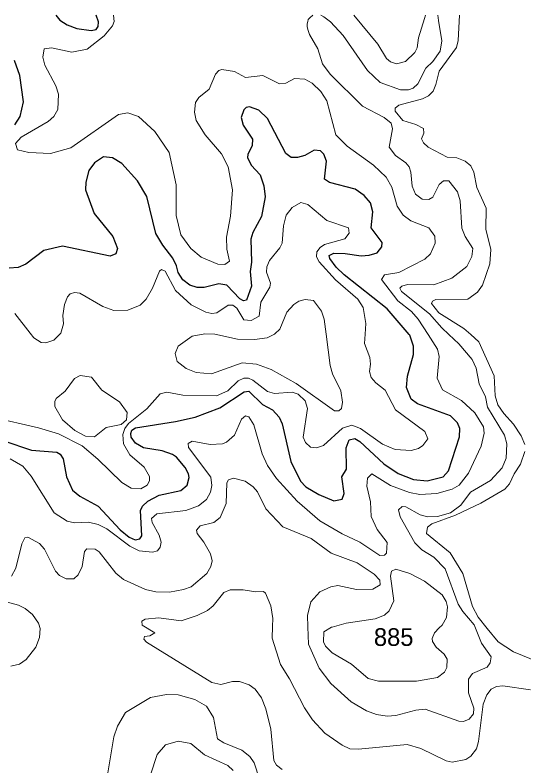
# Model space of a CAD drawing. Extents: x 473.9 to 500, y 7733.1 to 7760.8.
# Drawn here: x 476.066 to 478.365, y 7757.418 to 7760.809 of the extents above; entities that cross this region are included whole.
import ezdxf

# ---------------------------------------------------------------- set-up
doc = ezdxf.new("R2010")
doc.units = 0
doc.header["$LTSCALE"] = 0.032
doc.layers.add('1', color=7, linetype='Continuous', lineweight=25)
doc.layers.add('2', color=7, linetype='Continuous', lineweight=13)
doc.layers.add('21', color=7, linetype='Continuous')

msp = doc.modelspace()

# ---------------------------------------------------------------- linework, layer by layer
at = {"layer": '1'}
for points in [[(476.2509, 7760.8071), (476.2676, 7760.7858), (476.3016, 7760.7635), (476.3448, 7760.7469), (476.4098, 7760.7386), (476.432, 7760.7428), (476.4412, 7760.7562), (476.4427, 7760.7778), (476.432, 7760.8072)], [(476.0656, 7760.313), (476.0889, 7760.3504), (476.1043, 7760.4166), (476.087, 7760.5348), (476.0629, 7760.6034)], [(476.6461, 7758.8549), (476.6104, 7758.8755), (476.5912, 7758.9023), (476.5884, 7758.9196), (476.5939, 7758.9341), (476.6095, 7758.9448), (476.7906, 7758.9725), (476.8789, 7758.9932), (476.9913, 7759.0355), (477.1007, 7759.1067), (477.1227, 7759.1094), (477.1845, 7759.0499), (477.2285, 7759.0264), (477.2585, 7758.9921), (477.2734, 7758.962), (477.3121, 7758.7932), (477.3554, 7758.7035), (477.3792, 7758.6788), (477.4379, 7758.6432), (477.5063, 7758.6144), (477.5436, 7758.6223), (477.553, 7758.6478), (477.5417, 7758.7235), (477.5633, 7758.7578), (477.5614, 7758.8545), (477.5754, 7758.8901), (477.6003, 7758.8961), (477.6238, 7758.883), (477.7313, 7758.7822), (477.7968, 7758.7386), (477.866, 7758.7119), (477.9274, 7758.7056), (477.9999, 7758.7229), (478.0237, 7758.7509), (478.0738, 7758.9035), (478.0757, 7758.9409), (478.0642, 7758.9666), (478.0336, 7758.9991), (477.8833, 7759.0525), (477.8561, 7759.074), (477.8346, 7759.1273), (477.8396, 7759.1778), (477.8666, 7759.2763), (477.8654, 7759.3137), (477.8495, 7759.3634), (477.8466, 7759.3667), (477.7476, 7759.482), (477.5533, 7759.6355), (477.5168, 7759.6706), (477.4879, 7759.7093), (477.4855, 7759.7223), (477.5062, 7759.7329), (477.5573, 7759.7321), (477.6294, 7759.7209), (477.6661, 7759.7237), (477.7017, 7759.7354), (477.7235, 7759.7614), (477.7249, 7759.7811), (477.6749, 7759.8481), (477.6816, 7759.9194), (477.6723, 7759.9606), (477.6435, 7759.9937), (477.6026, 7760.0224), (477.4871, 7760.0526), (477.4642, 7760.0679), (477.4728, 7760.1487), (477.4604, 7760.1803), (477.446, 7760.1949), (477.4176, 7760.1988), (477.375, 7760.1738), (477.3424, 7760.1647), (477.3137, 7760.1656), (477.2893, 7760.1827), (477.2066, 7760.3418), (477.1669, 7760.3793), (477.1253, 7760.3936), (477.1102, 7760.391), (477.0993, 7760.3804), (477.0868, 7760.3456), (477.0961, 7760.3112), (477.1383, 7760.2478), (477.1365, 7760.2186), (477.1173, 7760.1789), (477.1168, 7760.1648), (477.1326, 7760.1305), (477.173, 7760.0868), (477.1904, 7760.0368), (477.1962, 7759.9882), (477.18, 7759.8986), (477.1404, 7759.8271), (477.1309, 7759.7968), (477.1343, 7759.6923), (477.1286, 7759.6503), (477.1343, 7759.5847), (477.1118, 7759.5214), (477.0983, 7759.5186), (477.0821, 7759.5264), (477.0226, 7759.5893), (476.9871, 7759.5945), (476.9206, 7759.5789)], [(476.9206, 7759.5789), (476.8891, 7759.5777), (476.855, 7759.5887), (476.8237, 7759.6121), (476.8025, 7759.6457), (476.7957, 7759.6766), (476.7795, 7759.7107), (476.7343, 7759.7688), (476.7025, 7759.8214), (476.6614, 7759.9885), (476.6196, 7760.0593), (476.5483, 7760.138), (476.5062, 7760.163), (476.4658, 7760.168), (476.4252, 7760.1405), (476.3998, 7760.1065), (476.3851, 7760.0541), (476.384, 7760.0198), (476.4238, 7759.9124), (476.5072, 7759.8078), (476.5287, 7759.7549), (476.5214, 7759.7302), (476.4963, 7759.72), (476.2805, 7759.7649), (476.1956, 7759.7446), (476.1147, 7759.6839), (476.0795, 7759.6685), (476.0388, 7759.6654)], [(476.0155, 7758.8859), (476.1409, 7758.8442), (476.2547, 7758.8346), (476.2702, 7758.8251), (476.2835, 7758.8047), (476.2985, 7758.7237), (476.326, 7758.6625), (476.3579, 7758.6363), (476.4411, 7758.5903), (476.5409, 7758.4835), (476.582, 7758.4509), (476.6093, 7758.4384), (476.6291, 7758.4427), (476.6389, 7758.4575), (476.6334, 7758.5713), (476.6411, 7758.5905), (476.6655, 7758.6128), (476.7166, 7758.6407), (476.8153, 7758.6623), (476.8434, 7758.6864), (476.8519, 7758.7202), (476.85, 7758.7365), (476.8343, 7758.7648), (476.7948, 7758.8114), (476.7776, 7758.8236), (476.731, 7758.8409), (476.6461, 7758.8549)]]:
    msp.add_lwpolyline(points, dxfattribs=at)
at = {"layer": '2'}
for points in [[(477.8485, 7758.6532), (477.8952, 7758.6433), (477.9712, 7758.6475), (478.0404, 7758.6674), (478.0719, 7758.685), (478.1145, 7758.7396), (478.1714, 7758.8614), (478.1858, 7758.9198), (478.1824, 7758.9487), (478.1424, 7759.013), (478.0823, 7759.0682), (477.9969, 7759.1165), (477.9724, 7759.1683), (477.9825, 7759.266), (477.9749, 7759.2993), (477.9319, 7759.3665), (477.8878, 7759.4353), (477.857, 7759.4691), (477.7956, 7759.5178), (477.7221, 7759.6138), (477.7347, 7759.6347), (477.8003, 7759.6457), (477.9179, 7759.7065), (477.9428, 7759.7306), (477.9639, 7759.7785), (477.9628, 7759.8107), (477.9357, 7759.8478), (477.8543, 7759.8797), (477.8199, 7759.9049), (477.7925, 7759.946), (477.7676, 7760.0319), (477.7428, 7760.077), (477.686, 7760.1304), (477.566, 7760.217), (477.5152, 7760.2681), (477.4748, 7760.4216), (477.4477, 7760.4639), (477.4081, 7760.5015), (477.3758, 7760.5195), (477.328, 7760.5217), (477.2893, 7760.5003), (477.2609, 7760.4976), (477.1846, 7760.5349), (477.107, 7760.5257), (477.0575, 7760.5541), (477, 7760.5625), (476.9861, 7760.5582), (476.9712, 7760.5415), (476.9425, 7760.4739), (476.8957, 7760.4362), (476.8805, 7760.4134), (476.8762, 7760.3696), (476.8843, 7760.3329), (476.9255, 7760.2678), (476.9988, 7760.182), (477.0292, 7760.1232), (477.0482, 7760.0195), (477.0387, 7759.8997), (477.0208, 7759.8051), (477.0226, 7759.7516), (477.0344, 7759.6972), (477.0144, 7759.6823), (476.9827, 7759.6842), (476.9068, 7759.7145), (476.8605, 7759.7541), (476.8148, 7759.816), (476.7937, 7759.9029), (476.7941, 7760.041), (476.7628, 7760.1874), (476.697, 7760.2828), (476.6242, 7760.3497), (476.5749, 7760.3665), (476.5338, 7760.36), (476.3175, 7760.2086), (476.2261, 7760.1839), (476.1288, 7760.188), (476.0767, 7760.2), (476.0687, 7760.2282), (476.0931, 7760.2569), (476.2159, 7760.3271), (476.2413, 7760.3501), (476.2586, 7760.3825), (476.2621, 7760.4507), (476.2509, 7760.4881), (476.2011, 7760.5814), (476.1921, 7760.6183), (476.1976, 7760.6564), (476.2313, 7760.6607), (476.3223, 7760.6414), (476.3916, 7760.654), (476.4693, 7760.7138), (476.5066, 7760.7599), (476.5142, 7760.7793), (476.5103, 7760.8073)], [(477.3883, 7760.7798), (477.39, 7760.7877), (477.3973, 7760.7956), (477.4107, 7760.808)], [(477.4476, 7760.808), (477.4603, 7760.8007), (477.4903, 7760.7781), (477.5482, 7760.7161), (477.6583, 7760.5585), (477.7149, 7760.5034), (477.8077, 7760.4701), (477.8435, 7760.4702), (477.8648, 7760.4781), (477.8855, 7760.4972), (477.9215, 7760.568), (477.9537, 7760.5993), (477.9857, 7760.6451), (477.9945, 7760.6918), (477.9793, 7760.7844), (477.9754, 7760.8084)], [(477.5965, 7760.8081), (477.7044, 7760.6767), (477.7444, 7760.6124), (477.7622, 7760.5964), (477.7886, 7760.5876), (477.8305, 7760.5984), (477.8723, 7760.6388), (477.8827, 7760.6607), (477.8891, 7760.7053), (477.9158, 7760.7934), (477.9203, 7760.8083)], [(478.0738, 7760.8085), (478.0711, 7760.7503), (478.0684, 7760.6929), (478.0597, 7760.6616), (477.9822, 7760.5555), (477.9676, 7760.4941), (477.9544, 7760.4651), (477.9331, 7760.4443), (477.9067, 7760.43), (477.7992, 7760.401), (477.7834, 7760.3881), (477.7836, 7760.375), (477.818, 7760.3321), (477.8763, 7760.3141), (477.9105, 7760.2958), (477.9125, 7760.2747), (477.9023, 7760.25), (477.9117, 7760.2317), (477.9327, 7760.2118), (478.018, 7760.1671), (478.0621, 7760.1635), (478.0989, 7760.149), (478.1248, 7760.1277), (478.1388, 7760.0986), (478.1518, 7760.0298), (478.1946, 7759.936), (478.1927, 7759.842), (478.2147, 7759.7499), (478.2115, 7759.6857), (478.1775, 7759.5893), (478.1552, 7759.5568), (478.1113, 7759.526), (477.9671, 7759.5239), (477.9521, 7759.5158), (477.948, 7759.5055), (477.9801, 7759.4643), (478.0934, 7759.3935), (478.1243, 7759.3659), (478.1609, 7759.3332), (478.23, 7759.1789), (478.2353, 7759.0894), (478.247, 7759.048), (478.2733, 7759.0096), (478.3177, 7758.9618), (478.3525, 7758.9079), (478.3683, 7758.8693)], [(477.6827, 7758.2166), (477.6083, 7758.2152), (477.5247, 7758.2324), (477.4921, 7758.2269), (477.4433, 7758.2041), (477.4023, 7758.1592), (477.3875, 7758.097), (477.3893, 7758.0462), (477.3922, 7757.9677), (477.44, 7757.8591), (477.4924, 7757.7898), (477.5837, 7757.7078), (477.6533, 7757.6662), (477.6992, 7757.6504), (477.7472, 7757.6433), (477.7862, 7757.6449), (477.8768, 7757.6698), (477.919, 7757.6746), (478.0706, 7757.6196), (478.0913, 7757.6178), (478.117, 7757.6296), (478.1367, 7757.6538), (478.1384, 7757.6793), (478.1144, 7757.7485), (478.1151, 7757.8103), (478.1324, 7757.8351), (478.1994, 7757.8642), (478.2122, 7757.8832), (478.2169, 7757.9103), (478.1731, 7757.9718), (478.1464, 7758.0393), (478.1402, 7758.055), (478.0881, 7758.1148), (478.0677, 7758.1487), (478.0089, 7758.3081), (477.9584, 7758.3604), (477.9029, 7758.3939), (477.8714, 7758.4247), (477.8056, 7758.5426), (477.7985, 7758.5746), (477.8143, 7758.5899), (477.8313, 7758.5879), (477.8961, 7758.5516), (477.9295, 7758.5422), (477.975, 7758.5436), (478.0337, 7758.5614), (478.0803, 7758.5957), (478.1228, 7758.6541), (478.2143, 7758.7069), (478.2667, 7758.7641), (478.2844, 7758.8073), (478.2873, 7758.8716), (478.2774, 7758.9114), (478.1998, 7759.0382), (478.1918, 7759.0839), (478.1624, 7759.1432), (478.1496, 7759.2134), (478.1317, 7759.2525), (478.0708, 7759.3243), (478.0261, 7759.3662), (477.9946, 7759.3958), (477.9386, 7759.4592), (477.8117, 7759.5605), (477.8041, 7759.5749), (477.8138, 7759.5843), (477.8383, 7759.5922), (477.9582, 7759.5902), (478.0392, 7759.6207), (478.1064, 7759.6723), (478.1295, 7759.7185), (478.1336, 7759.7545), (478.1001, 7759.8079), (478.0849, 7759.8459), (478.0763, 7759.9698), (478.0651, 7760.0094), (478.0253, 7760.0593), (478.001, 7760.0603), (477.9818, 7760.0433), (477.9538, 7759.9858), (477.9348, 7759.9749), (477.9055, 7759.9773), (477.8744, 7760.0001), (477.8593, 7760.0357), (477.8546, 7760.0994), (477.8464, 7760.1236), (477.8316, 7760.1417), (477.7853, 7760.1743), (477.7563, 7760.2125), (477.7718, 7760.2951), (477.7644, 7760.32), (477.7337, 7760.3453), (477.6352, 7760.397), (477.4896, 7760.5408), (477.4547, 7760.5888), (477.4332, 7760.656), (477.3969, 7760.7208), (477.3897, 7760.7392), (477.3859, 7760.7545), (477.3862, 7760.7685), (477.3883, 7760.7798)], [(476.661, 7759.0297), (476.7217, 7759.0982), (476.7521, 7759.1057), (476.8236, 7759.0921), (476.9764, 7759.0887), (477.0274, 7759.1112), (477.0743, 7759.1565), (477.1002, 7759.1685), (477.121, 7759.1682), (477.1408, 7759.1596), (477.2068, 7759.1079), (477.2385, 7759.1003), (477.3183, 7759.1049), (477.3451, 7759.097), (477.3764, 7759.0666), (477.3867, 7759.0323), (477.3672, 7758.9027), (477.3775, 7758.8781), (477.4003, 7758.8571), (477.4277, 7758.8549), (477.4598, 7758.8646), (477.5455, 7758.9428), (477.5879, 7758.9571), (477.6268, 7758.9416), (477.7254, 7758.8701), (477.7825, 7758.8463), (477.856, 7758.8422), (477.8885, 7758.8505), (477.9082, 7758.8644), (477.9301, 7758.8952), (477.9177, 7758.9275), (477.7853, 7759.0262), (477.7387, 7759.1145), (477.6951, 7759.1471), (477.6751, 7759.1722), (477.6673, 7759.1996), (477.672, 7759.2326), (477.668, 7759.2617), (477.644, 7759.326), (477.647, 7759.3674), (477.6504, 7759.415), (477.6384, 7759.4886), (477.6138, 7759.5258), (477.5135, 7759.6125), (477.4391, 7759.6936), (477.4285, 7759.7169), (477.4299, 7759.7388), (477.444, 7759.7589), (477.4636, 7759.7717), (477.556, 7759.7976), (477.5746, 7759.8237), (477.5727, 7759.8469), (477.4741, 7759.8802), (477.3887, 7759.9527), (477.3574, 7759.9626), (477.318, 7759.9398), (477.2903, 7759.9049), (477.2782, 7759.8573), (477.2726, 7759.7779), (477.2618, 7759.7566), (477.2153, 7759.7008), (477.2028, 7759.6712), (477.2018, 7759.6471), (477.2193, 7759.5984), (477.2165, 7759.5796), (477.1768, 7759.5126), (477.1687, 7759.4488), (477.1325, 7759.4293), (477.0995, 7759.4322), (477.0685, 7759.4848), (477.0497, 7759.4977), (477.0288, 7759.4987), (476.9768, 7759.4641), (476.9554, 7759.4603), (476.9282, 7759.4673), (476.8617, 7759.5006), (476.7902, 7759.5639), (476.7444, 7759.6519), (476.7281, 7759.6596), (476.7179, 7759.6519), (476.6876, 7759.5747), (476.659, 7759.5255), (476.6312, 7759.4978), (476.5749, 7759.4754), (476.5128, 7759.4743), (476.4623, 7759.4927), (476.3583, 7759.5526), (476.3344, 7759.5551), (476.315, 7759.5496), (476.3034, 7759.5362), (476.2899, 7759.5011), (476.282, 7759.451), (476.2851, 7759.4144), (476.2733, 7759.3716), (476.2732, 7759.3715), (476.2414, 7759.3409), (476.2051, 7759.3286), (476.1847, 7759.3301), (476.1509, 7759.3511), (476.1347, 7759.3719)], [(476.1347, 7759.3719), (476.0657, 7759.4609)], [(475.9611, 7758.9923), (476.1718, 7758.9449), (476.262, 7758.9178), (476.3687, 7758.8628), (476.4402, 7758.8027), (476.5484, 7758.697), (476.5905, 7758.6728), (476.6337, 7758.6685), (476.6621, 7758.686), (476.6741, 7758.7045), (476.6737, 7758.7246), (476.6495, 7758.7663), (476.585, 7758.8219), (476.5563, 7758.8729), (476.5524, 7758.9138), (476.5625, 7758.9418), (476.579, 7758.9647), (476.661, 7759.0297)], [(476.0437, 7758.804), (476.1017, 7758.7716), (476.1384, 7758.7267), (476.2422, 7758.5602), (476.3009, 7758.5233), (476.334, 7758.5151), (476.3975, 7758.5188), (476.4409, 7758.5081), (476.4805, 7758.4882), (476.5844, 7758.4097), (476.6271, 7758.3897), (476.6867, 7758.3833), (476.7097, 7758.389), (476.7214, 7758.4055), (476.7266, 7758.4276), (476.7174, 7758.4599), (476.6857, 7758.5173), (476.6825, 7758.5344), (476.7069, 7758.5564), (476.8373, 7758.5707), (476.8954, 7758.592), (476.9312, 7758.6213), (476.9493, 7758.6545), (476.9548, 7758.6838), (476.9497, 7758.7212), (476.8491, 7758.8564), (476.8476, 7758.8732), (476.8655, 7758.8847), (476.9473, 7758.8694), (477.0025, 7758.8718), (477.0219, 7758.8796), (477.0567, 7758.9121), (477.089, 7758.983), (477.1071, 7758.9989), (477.1217, 7758.9949), (477.1446, 7758.9577), (477.1825, 7758.8266), (477.2071, 7758.7745), (477.2468, 7758.7157), (477.3399, 7758.6131), (477.4425, 7758.5249), (477.5433, 7758.4659), (477.6233, 7758.429), (477.7144, 7758.3678), (477.7347, 7758.3701), (477.7439, 7758.3781), (477.7472, 7758.4274), (477.702, 7758.4857), (477.6749, 7758.5446), (477.6714, 7758.6099), (477.6545, 7758.6816), (477.6576, 7758.7169), (477.6774, 7758.7366), (477.7628, 7758.6842), (477.8485, 7758.6532)], [(478.3691, 7758.8372), (478.3487, 7758.7802), (478.3201, 7758.7371), (478.2997, 7758.692), (478.2783, 7758.6677), (478.1704, 7758.6039), (478.0561, 7758.5504), (477.9488, 7758.5106), (477.9287, 7758.496), (477.9246, 7758.4671), (478.0319, 7758.3794), (478.0887, 7758.2862), (478.1326, 7758.1384), (478.158, 7758.0894), (478.1994, 7758.0388), (478.249, 7757.9783), (478.3171, 7757.933), (478.4325, 7757.8869)], [(476.0499, 7758.2748), (476.0695, 7758.3108), (476.0967, 7758.4205), (476.1104, 7758.4478), (476.1242, 7758.4506), (476.1758, 7758.4224), (476.1985, 7758.3974), (476.2489, 7758.2967), (476.2674, 7758.2777), (476.2963, 7758.262), (476.3311, 7758.2625), (476.3511, 7758.2801), (476.3699, 7758.3188), (476.3804, 7758.3859), (476.3908, 7758.3987), (476.4281, 7758.396), (476.4467, 7758.3839), (476.522, 7758.2877), (476.5563, 7758.2596), (476.6547, 7758.2148), (476.702, 7758.2045), (476.764, 7758.2021), (476.8274, 7758.214), (476.8614, 7758.2269), (476.932, 7758.2869), (476.9511, 7758.3183), (476.9557, 7758.3435), (476.9487, 7758.375), (476.9193, 7758.428), (476.8893, 7758.4669), (476.886, 7758.4821), (476.9015, 7758.5013), (476.9641, 7758.5169), (476.9921, 7758.5403), (477.0202, 7758.6034), (477.0232, 7758.6963), (477.0301, 7758.7095), (477.053, 7758.7173), (477.1054, 7758.7033), (477.1422, 7758.6788), (477.1607, 7758.6563), (477.1986, 7758.5791), (477.2758, 7758.498), (477.4042, 7758.4445), (477.4934, 7758.3782), (477.611, 7758.3346), (477.6885, 7758.2842), (477.7132, 7758.2569), (477.7151, 7758.2354), (477.6827, 7758.2166)], [(477.0096, 7758.2007), (476.9604, 7758.1402), (476.9356, 7758.1201), (476.8885, 7758.0966), (476.816, 7758.0737), (476.7158, 7758.0863), (476.6531, 7758.0808), (476.6393, 7758.0715), (476.64, 7758.0533), (476.6403, 7758.0531), (476.6967, 7758.0191), (476.6755, 7758.0046), (476.6505, 7758.0019), (476.6476, 7757.9905), (476.6593, 7757.9767), (476.9547, 7757.7944), (476.9956, 7757.7856), (477.0484, 7757.7987), (477.0792, 7757.7999), (477.1233, 7757.7834), (477.1503, 7757.7648), (477.1797, 7757.7251), (477.199, 7757.6756), (477.2212, 7757.5836), (477.2353, 7757.4429), (477.2467, 7757.4221), (477.2731, 7757.4021)], [(478.3943, 7757.7618), (478.2697, 7757.78), (478.2415, 7757.7767), (478.2165, 7757.7645), (478.1969, 7757.7385), (478.181, 7757.6973), (478.1603, 7757.5276), (478.1499, 7757.495), (478.1254, 7757.4617), (478.1026, 7757.4476), (478.0408, 7757.4351), (478.0142, 7757.4409), (477.8995, 7757.4973), (477.8371, 7757.5153), (477.6174, 7757.4929), (477.5788, 7757.4953), (477.5432, 7757.5118), (477.4651, 7757.5665), (477.409, 7757.6264), (477.3733, 7757.6802), (477.3062, 7757.8113), (477.2658, 7757.8759), (477.2272, 7757.9944), (477.2288, 7758.0477), (477.2299, 7758.083), (477.221, 7758.1409), (477.1974, 7758.1979), (477.1878, 7758.2062), (477.1538, 7758.2037), (477.0959, 7758.2132), (477.0376, 7758.2129), (477.0096, 7758.2007)], [(476.0465, 7757.8679), (476.086, 7757.8771), (476.1169, 7757.8986), (476.1596, 7757.9545), (476.1762, 7757.9975), (476.1798, 7758.038), (476.174, 7758.0574), (476.1726, 7758.0621), (476.1452, 7758.1016), (476.1119, 7758.1288), (476.0818, 7758.1436), (475.9455, 7758.1794)], [(476.4854, 7757.3873), (476.5127, 7757.5486), (476.5285, 7757.5969), (476.5656, 7757.6599), (476.6783, 7757.7267), (476.7507, 7757.7405), (476.8029, 7757.7397), (476.8782, 7757.718), (476.9306, 7757.6875), (476.9623, 7757.6371), (476.9798, 7757.5408), (477.0086, 7757.5215), (477.0901, 7757.4888), (477.1273, 7757.4603), (477.1463, 7757.4313), (477.1702, 7757.3589)], [(476.6493, 7757.2897), (476.7085, 7757.4698), (476.7463, 7757.5132), (476.8022, 7757.5298), (476.8603, 7757.5196), (476.9217, 7757.4678), (477.0276, 7757.4201), (477.0518, 7757.3969)]]:
    msp.add_lwpolyline(points, dxfattribs=at)
for points in [[(477.1568, 7759.2317), (477.0916, 7759.2375), (476.9535, 7759.1883), (476.8837, 7759.1943), (476.8396, 7759.2124), (476.798, 7759.2436), (476.7894, 7759.2805), (476.8033, 7759.3135), (476.8663, 7759.3589), (476.9232, 7759.3686), (476.9685, 7759.368), (477.0702, 7759.3446), (477.1484, 7759.3438), (477.2052, 7759.3508), (477.2379, 7759.3671), (477.2394, 7759.3686), (477.262, 7759.3904), (477.2932, 7759.4671), (477.3252, 7759.5018), (477.3485, 7759.5162), (477.3767, 7759.5239), (477.4148, 7759.5189), (477.4497, 7759.4715), (477.4626, 7759.4353), (477.4712, 7759.3679), (477.4893, 7759.2262), (477.5001, 7759.1879), (477.5381, 7759.1115), (477.5457, 7759.0607), (477.5407, 7759.0315), (477.528, 7759.0212), (477.5097, 7759.0215), (477.3356, 7759.1454), (477.223, 7759.2072)], [(476.4584, 7759.1149), (476.4119, 7759.1739), (476.3602, 7759.1811), (476.3347, 7759.1673), (476.2927, 7759.1102), (476.2523, 7759.0776), (476.2453, 7759.0632), (476.2457, 7759.0403), (476.2808, 7758.9808), (476.3363, 7758.9321), (476.3842, 7758.9068), (476.4243, 7758.9042), (476.4772, 7758.9457), (476.5448, 7758.9603), (476.5689, 7758.9807), (476.5722, 7759.0139), (476.5376, 7759.0623)], [(477.8788, 7757.8014), (477.9739, 7757.8167), (478.0053, 7757.8406), (478.0161, 7757.8627), (478.0175, 7757.8996), (478.0046, 7757.9231), (477.9679, 7757.9543), (477.9513, 7757.9797), (477.9496, 7757.9927), (477.9607, 7758.0193), (477.9826, 7758.0408), (477.9961, 7758.0541), (478.0151, 7758.0874), (478.0201, 7758.1367), (478.0138, 7758.1602), (477.9958, 7758.1898), (477.915, 7758.2526), (477.849, 7758.2872), (477.7855, 7758.3059), (477.7671, 7758.2967), (477.7614, 7758.2745), (477.7774, 7758.1635), (477.7557, 7758.1176), (477.7346, 7758.0991), (477.6925, 7758.0822), (477.5616, 7758.0629), (477.4984, 7758.0452), (477.4957, 7758.0445), (477.4615, 7758.0237), (477.4591, 7757.9785), (477.469, 7757.9583), (477.498, 7757.929), (477.5859, 7757.8779), (477.6619, 7757.8126), (477.708, 7757.8001)]]:
    msp.add_lwpolyline(points, close=True, dxfattribs=at)

# ---------------------------------------------------------------- texts
at = {"layer": '21'}
msp.add_text('885', height=0.08, dxfattribs=at).set_placement((477.6872, 7757.9598))

doc.saveas('drawing.dxf')
